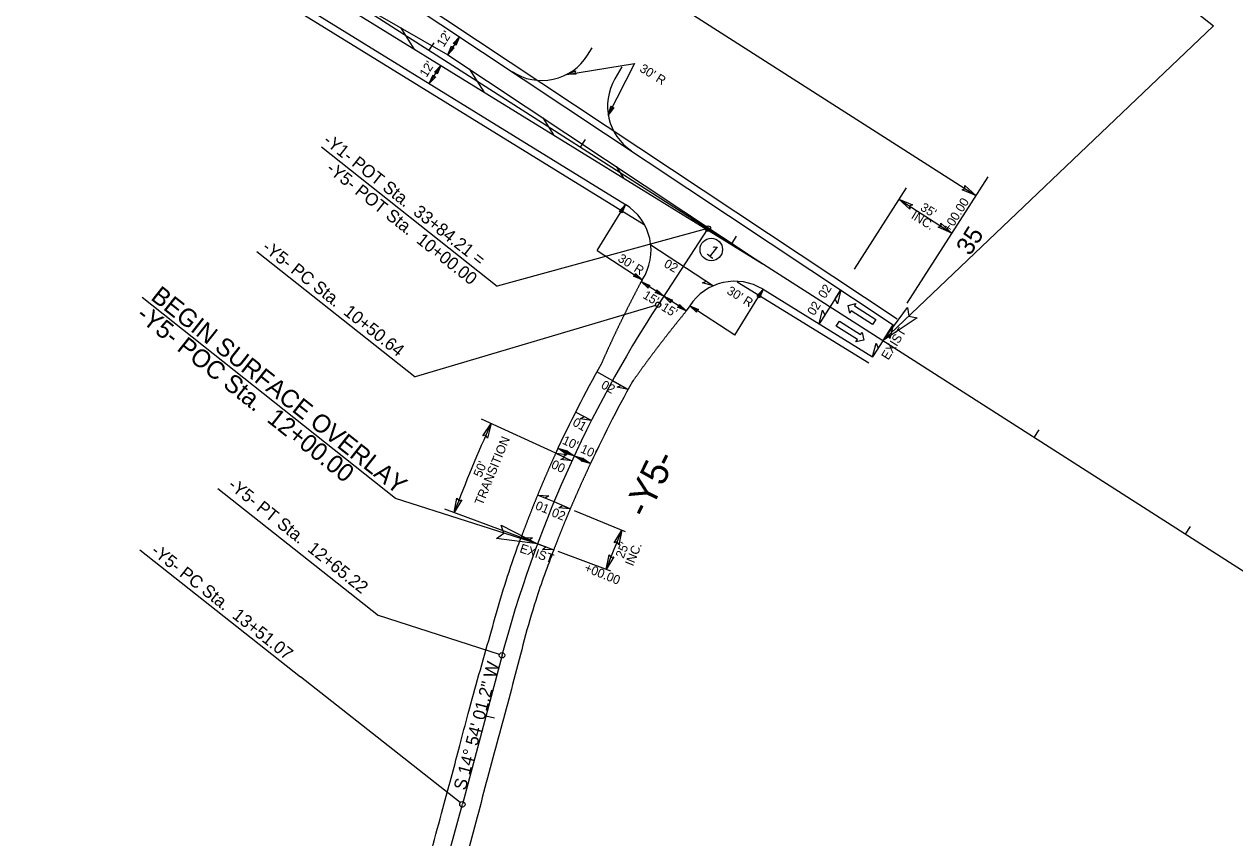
# Model space of a CAD drawing. Extents: x 1778969 to 1790720, y 807089 to 817794.
# Drawn here: x 1783038 to 1783712, y 813451 to 813904 of the extents above; entities that cross this region are included whole.
import ezdxf

# ---------------------------------------------------------------- set-up
doc = ezdxf.new("R2010")
doc.units = 0
for name, color, linetype in [('Prop Dimension', 7, 'Continuous'), ('Prop Dimension Text', 7, 'Continuous'), ('Prop EOT', 7, 'Continuous'), ('Prop Hatching', 7, 'Continuous'), ('Prop Horizontal Alignment', 7, 'Continuous'), ('Prop Horizontal Alignment Curve and Spiral Data', 7, 'Continuous'), ('Prop Horizontal Alignment Direction Label', 7, 'Continuous'), ('Prop Horizontal Alignment Station Label', 7, 'Continuous'), ('Prop Horizontal Alignment Tick Label', 7, 'Continuous'), ('Prop Horizontal Alignment Tick Large', 7, 'Continuous'), ('Prop Horizontal Alignment Tick Small', 7, 'Continuous'), ('Prop Lane Arrow CELL', 7, 'Continuous'), ('Prop Lane Lines', 7, 'Continuous'), ('Prop Paved Shoulder', 7, 'Continuous'), ('Prop Superelevation  Arrow CELL', 7, 'Continuous'), ('Prop Superelevation Label', 7, 'Continuous'), ('Prop Terminator CELL', 7, 'Continuous')]:
    doc.layers.add(name, color=color, linetype=linetype)

msp = doc.modelspace()

# ---------------------------------------------------------------- linework, layer by layer
at = {"layer": 'Prop Dimension'}
for p, q in [((1783201.09, 814043.16), (1783567.58, 813808.82)), ((1783280.15, 813897.25), (1783273.52, 813887.26)), ((1783263.24, 813871.18), (1783269.69, 813881.28)), ((1783339.77, 813876.26), (1783377.49, 813882.27)), ((1783377.49, 813882.27), (1783362.94, 813853.65)), ((1783528.79, 813813.12), (1783499.8, 813767.79)), ((1783574.27, 813819.29), (1783529.29, 813748.94)), ((1783524.74, 813806.79), (1783554.23, 813787.94)), ((1783356.74, 813778.33), (1783372.48, 813803.87)), ((1783356.74, 813778.33), (1783381.86, 813761.93)), ((1783393.81, 813752.78), (1783381.25, 813760.98)), ((1783406.37, 813744.58), (1783393.81, 813752.78)), ((1783433.39, 813731.1), (1783449.13, 813756.64)), ((1783433.39, 813731.1), (1783408.27, 813747.5)), ((1783333.64, 813665.35), (1783292.24, 813684.38)), ((1783343.99, 813663.91), (1783334.92, 813668.13)), ((1783353.06, 813659.69), (1783343.99, 813663.91)), ((1783314.34, 813618.44), (1783271.93, 813634.24)), ((1783344, 813633.57), (1783372.42, 813621.76)), ((1783334.83, 813610.8), (1783364.25, 813599.83))]:
    msp.add_line(p, q, dxfattribs=at)
for radius, start in [(723.63, 155.30565), (633.22, 157.43065)]:
    msp.add_arc((1783955.14, 813379.56), radius, start, 159.55565, dxfattribs=at)
at = {"layer": 'Prop EOT'}
for p, q in [((1783159.17, 813977.59), (1783521.6, 813736.91)), ((1783139.78, 813947.26), (1783372.48, 813803.87)), ((1783351.36, 813886.98), (1783353.91, 813891.05)), ((1783370.51, 813880.44), (1783366.61, 813873.76)), ((1783381.86, 813761.93), (1783381.25, 813760.98)), ((1783449.13, 813756.64), (1783510.16, 813719.03)), ((1783408.27, 813747.5), (1783406.37, 813744.58)), ((1783521.6, 813736.91), (1783510.16, 813719.03)), ((1783314.34, 813618.44), (1783332.57, 813611.64))]:
    msp.add_line(p, q, dxfattribs=at)
for centre, radius, start, end in [((1783325.92, 813902.87), 30, 236.41218, 328.00824), ((1783392.52, 813858.64), 30, 149.72559, 236.41218), ((1783356.74, 813778.33), 30, 326.86018, 58.35816), ((1783433.39, 813731.1), 30, 58.35816, 146.86018), ((1783955.14, 813379.56), 684.07, 150.63065, 155.30565), ((1783955.14, 813379.56), 664.07, 150.63065, 155.30565)]:
    msp.add_arc(centre, radius, start, end, dxfattribs=at)
for points in [[(1783381.25, 813760.98), (1783380.93, 813760.38), (1783380.62, 813759.78), (1783380.31, 813759.18), (1783379.99, 813758.57), (1783379.68, 813757.97), (1783379.37, 813757.37), (1783379.06, 813756.76), (1783378.74, 813756.16), (1783378.43, 813755.55), (1783378.11, 813754.94), (1783377.79, 813754.32), (1783377.47, 813753.71), (1783377.15, 813753.09), (1783376.83, 813752.47), (1783376.52, 813751.86), (1783376.2, 813751.24), (1783375.88, 813750.62), (1783375.57, 813750.01), (1783375.26, 813749.39), (1783374.94, 813748.77), (1783374.63, 813748.15), (1783374.32, 813747.53), (1783374.01, 813746.92), (1783373.69, 813746.3), (1783373.38, 813745.68), (1783373.08, 813745.06), (1783372.77, 813744.44), (1783372.46, 813743.82), (1783372.15, 813743.2), (1783371.84, 813742.58), (1783371.54, 813741.96), (1783371.23, 813741.34), (1783370.93, 813740.72), (1783370.62, 813740.1), (1783370.32, 813739.47), (1783370.02, 813738.85), (1783369.71, 813738.23), (1783369.41, 813737.61), (1783369.11, 813736.99), (1783368.81, 813736.36), (1783368.51, 813735.74), (1783368.21, 813735.12), (1783367.91, 813734.49), (1783367.62, 813733.87), (1783367.32, 813733.25), (1783367.02, 813732.62), (1783366.73, 813732), (1783366.43, 813731.37), (1783366.14, 813730.75), (1783365.85, 813730.12), (1783365.55, 813729.5), (1783365.26, 813728.87), (1783364.97, 813728.25), (1783364.68, 813727.62), (1783364.39, 813726.99), (1783364.1, 813726.37), (1783363.81, 813725.74), (1783363.52, 813725.11), (1783363.23, 813724.49), (1783362.94, 813723.86), (1783362.66, 813723.23), (1783362.37, 813722.6), (1783362.09, 813721.97), (1783361.8, 813721.35), (1783361.52, 813720.72), (1783361.24, 813720.09), (1783360.95, 813719.46), (1783360.67, 813718.83), (1783360.39, 813718.2), (1783360.11, 813717.57), (1783359.83, 813716.94), (1783359.55, 813716.31), (1783359, 813715.05)], [(1783406.37, 813744.58), (1783405.94, 813744.05), (1783405.51, 813743.53), (1783405.09, 813743), (1783404.66, 813742.47), (1783404.24, 813741.94), (1783403.81, 813741.41), (1783403.38, 813740.88), (1783402.96, 813740.35), (1783402.54, 813739.83), (1783402.12, 813739.31), (1783401.7, 813738.8), (1783401.29, 813738.28), (1783400.87, 813737.76), (1783400.45, 813737.24), (1783400.04, 813736.72), (1783399.63, 813736.2), (1783399.21, 813735.68), (1783398.8, 813735.16), (1783398.38, 813734.64), (1783397.97, 813734.12), (1783397.56, 813733.59), (1783397.15, 813733.07), (1783396.74, 813732.55), (1783396.33, 813732.02), (1783395.92, 813731.5), (1783395.51, 813730.97), (1783395.1, 813730.45), (1783394.69, 813729.92), (1783394.28, 813729.4), (1783393.87, 813728.87), (1783393.46, 813728.34), (1783393.06, 813727.82), (1783392.65, 813727.29), (1783392.25, 813726.76), (1783391.84, 813726.23), (1783391.44, 813725.7), (1783391.03, 813725.17), (1783390.63, 813724.64), (1783390.22, 813724.11), (1783389.82, 813723.58), (1783389.42, 813723.05), (1783389.02, 813722.51), (1783388.62, 813721.98), (1783388.22, 813721.45), (1783387.81, 813720.91), (1783387.42, 813720.38), (1783387.02, 813719.85), (1783386.62, 813719.31), (1783386.22, 813718.77), (1783385.82, 813718.24), (1783385.42, 813717.7), (1783385.03, 813717.17), (1783384.63, 813716.63), (1783384.23, 813716.09), (1783383.84, 813715.55), (1783383.44, 813715.01), (1783383.05, 813714.47), (1783382.66, 813713.94), (1783382.26, 813713.4), (1783381.87, 813712.85), (1783381.48, 813712.31), (1783381.09, 813711.77), (1783380.7, 813711.23), (1783380.3, 813710.69), (1783379.91, 813710.15), (1783379.52, 813709.6), (1783379.14, 813709.06), (1783378.75, 813708.52), (1783378.36, 813707.97), (1783377.97, 813707.43), (1783377.58, 813706.88), (1783377.2, 813706.33), (1783376.43, 813705.24)], [(1783333.64, 813665.35), (1783333.35, 813664.72), (1783333.07, 813664.1), (1783332.79, 813663.47), (1783332.5, 813662.85), (1783332.22, 813662.22), (1783331.94, 813661.6), (1783331.66, 813660.97), (1783331.38, 813660.34), (1783331.1, 813659.72), (1783330.82, 813659.09), (1783330.55, 813658.46), (1783330.27, 813657.84), (1783329.99, 813657.21), (1783329.72, 813656.58), (1783329.44, 813655.95), (1783329.17, 813655.33), (1783328.9, 813654.7), (1783328.62, 813654.07), (1783328.35, 813653.44), (1783328.08, 813652.81), (1783327.81, 813652.18), (1783327.54, 813651.55), (1783327.27, 813650.92), (1783327, 813650.29), (1783326.73, 813649.66), (1783326.46, 813649.03), (1783326.19, 813648.4), (1783325.92, 813647.76), (1783325.66, 813647.13), (1783325.39, 813646.5), (1783325.13, 813645.87), (1783324.86, 813645.23), (1783324.6, 813644.6), (1783324.34, 813643.97), (1783324.07, 813643.34), (1783323.81, 813642.7), (1783323.55, 813642.07), (1783323.29, 813641.43), (1783323.03, 813640.8), (1783322.77, 813640.16), (1783322.51, 813639.53), (1783322.26, 813638.89), (1783322, 813638.26), (1783321.74, 813637.62), (1783321.49, 813636.99), (1783321.23, 813636.35), (1783320.98, 813635.71), (1783320.72, 813635.08), (1783320.47, 813634.44), (1783320.22, 813633.8), (1783319.96, 813633.17), (1783319.71, 813632.53), (1783319.46, 813631.89), (1783319.21, 813631.25), (1783318.96, 813630.61), (1783318.71, 813629.97), (1783318.46, 813629.34), (1783318.22, 813628.7), (1783317.97, 813628.06), (1783317.72, 813627.42), (1783317.48, 813626.78), (1783317.23, 813626.14), (1783316.99, 813625.5), (1783316.74, 813624.86), (1783316.5, 813624.21), (1783316.26, 813623.57), (1783316.02, 813622.93), (1783315.77, 813622.29), (1783315.53, 813621.65), (1783315.29, 813621.01), (1783315.05, 813620.36), (1783314.82, 813619.72), (1783314.34, 813618.44)], [(1783351.81, 813656.99), (1783351.52, 813656.39), (1783351.24, 813655.78), (1783350.96, 813655.18), (1783350.68, 813654.58), (1783350.4, 813653.97), (1783350.12, 813653.37), (1783349.84, 813652.76), (1783349.57, 813652.16), (1783349.29, 813651.55), (1783349.01, 813650.95), (1783348.74, 813650.34), (1783348.46, 813649.74), (1783348.19, 813649.13), (1783347.91, 813648.52), (1783347.64, 813647.92), (1783347.36, 813647.31), (1783347.09, 813646.7), (1783346.82, 813646.09), (1783346.55, 813645.49), (1783346.28, 813644.88), (1783346.01, 813644.27), (1783345.74, 813643.66), (1783345.47, 813643.05), (1783345.2, 813642.44), (1783344.93, 813641.83), (1783344.67, 813641.22), (1783344.4, 813640.61), (1783344.13, 813640), (1783343.87, 813639.39), (1783343.6, 813638.78), (1783343.34, 813638.17), (1783343.08, 813637.56), (1783342.81, 813636.95), (1783342.55, 813636.33), (1783342.29, 813635.72), (1783342.03, 813635.11), (1783341.77, 813634.5), (1783341.51, 813633.88), (1783341.25, 813633.27), (1783340.99, 813632.66), (1783340.73, 813632.04), (1783340.48, 813631.43), (1783340.22, 813630.81), (1783339.97, 813630.2), (1783339.71, 813629.58), (1783339.45, 813628.97), (1783339.2, 813628.35), (1783338.95, 813627.74), (1783338.69, 813627.12), (1783338.44, 813626.5), (1783338.19, 813625.89), (1783337.94, 813625.27), (1783337.69, 813624.65), (1783337.44, 813624.04), (1783337.19, 813623.42), (1783336.94, 813622.8), (1783336.69, 813622.18), (1783336.45, 813621.57), (1783336.2, 813620.95), (1783335.95, 813620.33), (1783335.71, 813619.71), (1783335.46, 813619.09), (1783335.22, 813618.47), (1783334.97, 813617.85), (1783334.73, 813617.23), (1783334.49, 813616.61), (1783334.25, 813615.99), (1783334.01, 813615.37), (1783333.77, 813614.75), (1783333.53, 813614.13), (1783333.29, 813613.5), (1783333.05, 813612.88), (1783332.57, 813611.64)], [(1783241.81, 813366.49), (1783246.16, 813381.02), (1783259.06, 813424.58), (1783271.58, 813470.47), (1783280.25, 813502.67), (1783284.89, 813520.4), (1783297.1, 813563.87), (1783309.34, 813604.47), (1783314.34, 813618.44)], [(1783332.57, 813611.64), (1783322.52, 813583.49), (1783310.38, 813539.42), (1783298.59, 813495.8), (1783286.9, 813451.66), (1783274.27, 813407.44), (1783260.91, 813361.56)]]:
    msp.add_spline(points, degree=3, dxfattribs=at)
at = {"layer": 'Prop Hatching'}
for p, q in [((1783247.13, 813902.42), (1783254.67, 813890.54)), ((1783285.48, 813879.32), (1783293.58, 813866.56)), ((1783326.43, 813852.13), (1783332.49, 813842.57)), ((1783367.37, 813824.94), (1783371.4, 813818.59)), ((1783408.32, 813797.75), (1783410.32, 813794.6))]:
    msp.add_line(p, q, dxfattribs=at)
at = {"layer": 'Prop Horizontal Alignment'}
for p, q in [((1782652.87, 814279.97), (1783782.01, 813557.97)), ((1783418.41, 813790.46), (1783390.72, 813748.06)), ((1783303.74, 813552.89), (1783281.67, 813469.93))]:
    msp.add_line(p, q, dxfattribs=at)
for centre, radius, start, end in [((1783955.14, 813379.56), 674.07, 146.86018, 165.09967), ((1780820.82, 814124.72), 2546.48, 338.09955, 345.09967)]:
    msp.add_arc(centre, radius, start, end, dxfattribs=at)
at = {"layer": 'Prop Horizontal Alignment Curve and Spiral Data'}
msp.add_circle((1783420.31, 813778.79), 6.26, dxfattribs=at)
at = {"layer": 'Prop Horizontal Alignment Station Label'}
for p, q in [((1783568.39, 814007.5), (1783700.03, 813903.28)), ((1783515.96, 813728.09), (1783700.03, 813903.28)), ((1783203.22, 813835.88), (1783301.04, 813758.43)), ((1783416.96, 813790.07), (1783301.04, 813758.43)), ((1783167.15, 813777.77), (1783255.3, 813707.98)), ((1783244.48, 813640.25), (1783103.24, 813752.08)), ((1783389.28, 813747.63), (1783255.3, 813707.98)), ((1783145.54, 813645.78), (1783234.98, 813574.97)), ((1783323.54, 813615.01), (1783244.48, 813640.25)), ((1783102.09, 813611.63), (1783191.53, 813540.82)), ((1783302.31, 813553.34), (1783234.98, 813574.97)), ((1783280.49, 813470.85), (1783191.53, 813540.82))]:
    msp.add_line(p, q, dxfattribs=at)
for centre in [(1783418.41, 813790.46), (1783390.72, 813748.06), (1783390.72, 813748.06), (1783303.74, 813552.89), (1783303.74, 813552.89), (1783281.67, 813469.93)]:
    msp.add_circle(centre, 1.5, dxfattribs=at)
at = {"layer": 'Prop Horizontal Alignment Tick Large'}
for p, q in [((1783418.41, 813790.46), (1783425.11, 813786.09)), ((1783515.96, 813728.09), (1783520.27, 813734.83))]:
    msp.add_line(p, q, dxfattribs=at)
at = {"layer": 'Prop Horizontal Alignment Tick Small'}
for p, q in [((1783263.21, 813889.7), (1783265.9, 813893.91)), ((1783347.46, 813835.83), (1783350.15, 813840.04)), ((1783431.71, 813781.96), (1783434.4, 813786.17)), ((1783365.27, 813705.78), (1783369.65, 813703.36)), ((1783600.21, 813674.22), (1783602.9, 813678.43)), ((1783684.45, 813620.34), (1783687.15, 813624.56)), ((1783323.54, 813615.01), (1783328.22, 813613.26)), ((1783294.8, 813519.28), (1783299.63, 813517.99))]:
    msp.add_line(p, q, dxfattribs=at)
at = {"layer": 'Prop Lane Arrow CELL'}
for p, q in [((1783496.49, 813747.65), (1783500.86, 813748.65)), ((1783497.47, 813743.34), (1783496.49, 813747.65)), ((1783500.86, 813748.65), (1783500.06, 813747.38)), ((1783500.06, 813747.38), (1783511.85, 813739.84)), ((1783498.28, 813744.6), (1783497.47, 813743.34)), ((1783510.07, 813737.06), (1783498.28, 813744.6)), ((1783511.85, 813739.84), (1783510.07, 813737.06)), ((1783489.91, 813736.16), (1783491.68, 813738.94)), ((1783501.7, 813728.62), (1783489.91, 813736.16)), ((1783491.68, 813738.94), (1783503.48, 813731.4)), ((1783503.48, 813731.4), (1783504.29, 813732.66)), ((1783504.29, 813732.66), (1783505.27, 813728.35)), ((1783500.89, 813727.35), (1783501.7, 813728.62)), ((1783505.27, 813728.35), (1783500.89, 813727.35))]:
    msp.add_line(p, q, dxfattribs=at)
at = {"layer": 'Prop Lane Lines'}
for p, q in [((1783099.9, 813987), (1783273.52, 813887.26)), ((1783146.07, 813957.48), (1783448.66, 813770.97)), ((1783273.52, 813887.26), (1783448.66, 813770.97))]:
    msp.add_line(p, q, dxfattribs=at)
at = {"layer": 'Prop Paved Shoulder'}
for p, q in [((1783161.38, 813980.92), (1783523.81, 813740.24)), ((1783137.68, 813943.86), (1783382.9, 813792.75)), ((1783434.71, 813760.82), (1783508.06, 813715.62))]:
    msp.add_line(p, q, dxfattribs=at)
at = {"layer": 'Prop Superelevation  Arrow CELL'}
for p, q in [((1783386.59, 813781.38), (1783421.45, 813758.62)), ((1783492.45, 813756.29), (1783480.33, 813737.35)), ((1783374.03, 813700.94), (1783356.52, 813710.62)), ((1783353.58, 813683.68), (1783344.66, 813688.19)), ((1783333.64, 813665.35), (1783342.72, 813661.17)), ((1783332.7, 813638.27), (1783323.47, 813642.1)), ((1783341.77, 813634.5), (1783332.7, 813638.27))]:
    msp.add_line(p, q, dxfattribs=at)
for points in [[(1783421.45, 813758.62), (1783415.33, 813760.23), (1783417.58, 813761.15)], [(1783492.45, 813756.29), (1783490.51, 813748.63), (1783489.33, 813751.42)], [(1783480.33, 813737.35), (1783482.27, 813745.01), (1783483.45, 813742.22)], [(1783521.61, 813736.93), (1783519.67, 813729.26), (1783518.49, 813732.06)], [(1783510.13, 813718.98), (1783512.07, 813726.64), (1783513.25, 813723.85)], [(1783374.03, 813700.94), (1783367.81, 813702.09), (1783369.98, 813703.18)], [(1783353.58, 813683.68), (1783347.33, 813684.6), (1783349.46, 813685.77)], [(1783333.64, 813665.35), (1783339.92, 813664.66), (1783337.84, 813663.41)], [(1783342.72, 813661.17), (1783336.43, 813661.86), (1783338.52, 813663.1)], [(1783323.47, 813642.1), (1783329.77, 813641.65), (1783327.74, 813640.33)], [(1783341.77, 813634.5), (1783335.46, 813634.95), (1783337.5, 813636.27)], [(1783314.34, 813618.44), (1783320.66, 813618.21), (1783318.67, 813616.82)], [(1783332.57, 813611.64), (1783326.25, 813611.86), (1783328.24, 813613.25)]]:
    msp.add_lwpolyline(points, close=True, dxfattribs=at)
at = {"layer": 'Prop Terminator CELL'}
for points in [[(1783276.54, 813893.42), (1783280.15, 813897.25), (1783278.04, 813892.4), (1783277.63, 813893.46)], [(1783277.13, 813891.08), (1783273.52, 813887.26), (1783275.63, 813892.11), (1783276.04, 813891.05)], [(1783266.08, 813877.45), (1783269.69, 813881.28), (1783267.58, 813876.43), (1783267.18, 813877.49)], [(1783266.85, 813875.01), (1783263.24, 813871.18), (1783265.35, 813876.04), (1783265.76, 813874.97)], [(1783345.03, 813876.42), (1783339.77, 813876.26), (1783344.7, 813878.21), (1783344.23, 813877.17)], [(1783366.08, 813857.86), (1783362.94, 813853.65), (1783364.48, 813858.71), (1783365, 813857.7)], [(1783561.5, 813814.35), (1783567.58, 813808.82), (1783559.94, 813811.99), (1783561.59, 813812.65)], [(1783530.81, 813801.26), (1783524.74, 813806.79), (1783532.38, 813803.62), (1783530.73, 813802.96)], [(1783368.93, 813799.98), (1783372.48, 813803.87), (1783370.45, 813798.98), (1783370.03, 813800.03)], [(1783548.2, 813793.53), (1783554.23, 813787.94), (1783546.62, 813791.18), (1783548.27, 813791.82)], [(1783378.01, 813765.51), (1783381.86, 813761.93), (1783376.99, 813764.01), (1783378.05, 813764.42)], [(1783385.05, 813757.35), (1783381.25, 813760.98), (1783386.08, 813758.84), (1783385.02, 813758.44)], [(1783389.99, 813756.4), (1783393.81, 813752.78), (1783388.96, 813754.91), (1783390.02, 813755.31)], [(1783397.61, 813749.15), (1783393.81, 813752.78), (1783398.64, 813750.64), (1783397.58, 813750.24)], [(1783445.58, 813752.75), (1783449.13, 813756.64), (1783447.1, 813751.75), (1783446.68, 813752.8)], [(1783402.55, 813748.2), (1783406.37, 813744.58), (1783401.52, 813746.71), (1783402.58, 813747.11)], [(1783412.12, 813743.92), (1783408.27, 813747.5), (1783413.14, 813745.42), (1783412.08, 813745.01)], [(1783534.93, 813740.79), (1783515.96, 813728.09), (1783529.59, 813746.58), (1783530.26, 813741.7)], [(1783293.14, 813675.03), (1783297.69, 813681.88), (1783295.71, 813673.84), (1783294.81, 813675.37)], [(1783339.25, 813665.13), (1783334.92, 813668.13), (1783340.04, 813666.76), (1783339.05, 813666.21)], [(1783339.66, 813666.9), (1783343.99, 813663.91), (1783338.87, 813665.27), (1783339.86, 813665.83)], [(1783348.31, 813660.91), (1783343.99, 813663.91), (1783349.1, 813662.54), (1783348.11, 813661.99)], [(1783348.73, 813662.69), (1783353.06, 813659.69), (1783347.94, 813661.05), (1783348.93, 813661.61)], [(1783281.3, 813639.38), (1783277.09, 813632.32), (1783278.67, 813640.44), (1783279.64, 813638.96)], [(1783303.21, 813625.4), (1783323.54, 813615.01), (1783300.74, 813617.92), (1783304.68, 813620.88)], [(1783366.15, 813615.56), (1783370.42, 813622.59), (1783368.77, 813614.48), (1783367.81, 813615.97)], [(1783366.08, 813607.76), (1783361.81, 813600.74), (1783363.46, 813608.84), (1783364.42, 813607.35)]]:
    msp.add_lwpolyline(points, close=True, dxfattribs=at)

# ---------------------------------------------------------------- texts
at = {"layer": 'Prop Dimension Text'}
for s, rotation, p in [("12'", 58.21734, (1783271.25, 813891.13)), ("12'", 58.21734, (1783261.69, 813874.29)), ("30' R", 328.48182, (1783379.94, 813878.24)), ('+00.00', 58.03752, (1783553.18, 813788)), ('INC.', 328.40025, (1783531.19, 813796.42)), ("35'", 328.40025, (1783536.29, 813800.98)), ("30' R", 327.6755, (1783367.81, 813772.61)), ("15'", 328.48182, (1783381.75, 813752.08)), ("30' R", 328.62438, (1783428.51, 813754.49)), ("15'", 328.48182, (1783392.01, 813745.38)), ('TRANSITION', 67.67965, (1783292.89, 813636.02)), ("10'", 335.63077, (1783336.89, 813670.84)), ("10'", 335.63077, (1783346.99, 813666.05)), ("50'", 67.67965, (1783292.2, 813651.59)), ("25'", 67.67965, (1783371.37, 813606.44)), ('INC.', 67.67965, (1783376.69, 813602.14)), ('+00.00', 338.23356, (1783349.17, 813599.74))]:
    msp.add_text(s, height=5, rotation=rotation, dxfattribs=at).set_placement(p)
at = {"layer": 'Prop Horizontal Alignment Direction Label'}
for s, rotation, p in [('1', 321.70688, (1783417.18, 813776.45)), ('S 14%%d 54\' 01.2" W', 75.09967, (1783283.43, 813477.33))]:
    msp.add_text(s, height=7, rotation=rotation, dxfattribs=at).set_placement(p)
at = {"layer": 'Prop Horizontal Alignment Station Label'}
for s, height, rotation, p in [('-Y1- POT Sta.  33+84.21 = ', 7, 321.61015, (1783203.64, 813838.42)), ('-Y5- POT Sta.  10+00.00', 7, 321.61015, (1783205.41, 813822.77)), ('-Y5- PC Sta.  10+50.64', 7, 321.63626, (1783169.68, 813778.94)), ('BEGIN SURFACE OVERLAY', 10, 321.63093, (1783107.55, 813751.3)), ('-Y5- POC Sta.  12+00.00', 10, 321.63093, (1783099.41, 813741.02)), ('-Y5-', 15, 63.9087, (1783384.44, 813628.53)), ('-Y5- PT Sta.  12+65.22', 7, 321.39711, (1783150.6, 813646.64)), ('-Y5- PC Sta.  13+51.07', 7, 321.63093, (1783107.74, 813609.95))]:
    msp.add_text(s, height=height, rotation=rotation, dxfattribs=at).set_placement(p)
at = {"layer": 'Prop Horizontal Alignment Tick Label'}
msp.add_text('35', height=10, rotation=57.40395, dxfattribs=at).set_placement((1783564.38, 813774.88))
at = {"layer": 'Prop Superelevation Label'}
for s, rotation, p in [('02', 330.48208, (1783393.49, 813769.4)), ('02', 57.99892, (1783483.67, 813751.14)), ('02', 57.99892, (1783477.6, 813741.64)), ('EXIST', 58.09079, (1783518.88, 813716.9)), ('02', 330.48208, (1783358.45, 813701.96)), ('01', 330.60036, (1783342.6, 813681.17)), ('00', 334.621, (1783330.69, 813657.43)), ('01', 338.29307, (1783321.88, 813634.36)), ('02', 338.29307, (1783330.93, 813630.49)), ('EXIST', 341.00891, (1783313.2, 813610.4))]:
    msp.add_text(s, height=5, rotation=rotation, dxfattribs=at).set_placement(p)

doc.saveas('drawing.dxf')
